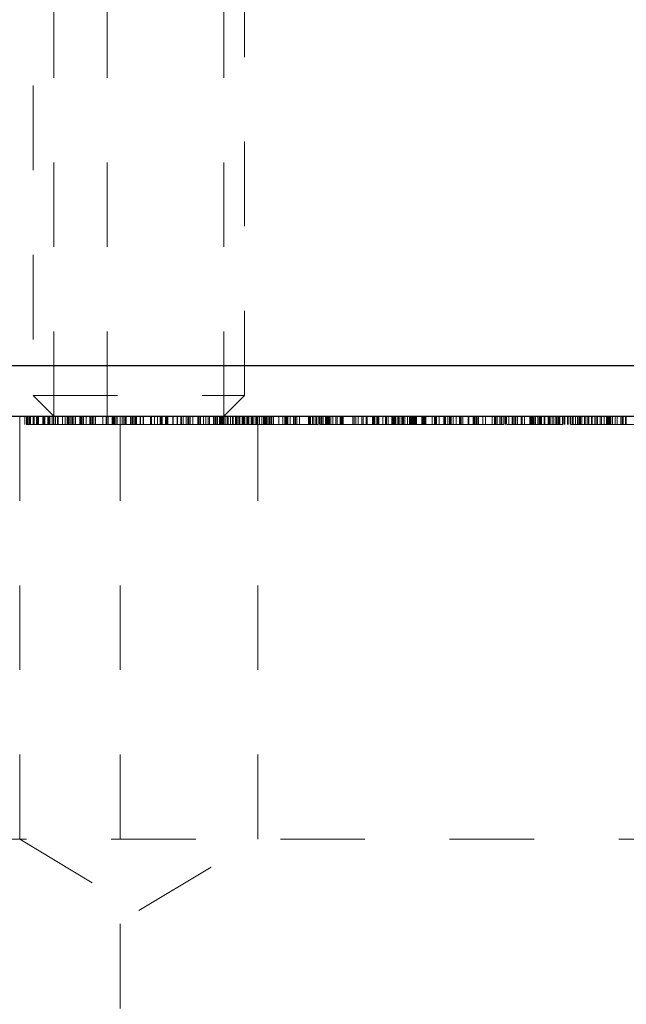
# Model space of a CAD drawing. Header units: inches. Extents: x 1802 to 2468, y -253 to -72.
# Tile 280 of 570: x 2077.386 to 2078.103, y -115.892 to -114.728. Entities that reach past the tile are written whole.
import ezdxf

# ---------------------------------------------------------------- set-up
doc = ezdxf.new("R2010")
doc.units = ezdxf.units.IN
doc.header["$LTSCALE"] = 0.5
doc.header["$MEASUREMENT"] = 0
doc.linetypes.add('HIDDEN', pattern=[0.225, 0.15, -0.075])
for name, color, linetype in [('DIE-M-S3', 8, 'Continuous'), ('DSS-M-S', 53, 'Continuous'), ('SVD-M-S', 8, 'Continuous')]:
    doc.layers.add(name, color=color, linetype=linetype)

msp = doc.modelspace()

# ---------------------------------------------------------------- linework, layer by layer
at = {"layer": 'DIE-M-S3', "linetype": 'HIDDEN', "lineweight": 18}
for p, q in [((2077.42616, -114.69667), (2077.42616, -115.19667)), ((2077.48916, -115.19667), (2077.48916, -114.69667)), ((2077.62716, -115.19667), (2077.62716, -114.69667))]:
    msp.add_line(p, q, dxfattribs=at)
at = {"layer": 'DSS-M-S', "linetype": 'Continuous', "lineweight": 25}
msp.add_line((2067.96416, -115.19667), (2085.46416, -115.19667), dxfattribs=at)
at = {"layer": 'DSS-M-S', "linetype": 'HIDDEN', "lineweight": 18}
for p, q in [((2077.38603, -115.19667), (2077.38603, -115.69667)), ((2077.39194, -115.20667), (2077.39194, -115.19667)), ((2077.39202, -115.20667), (2077.39202, -115.19667)), ((2077.39408, -115.20667), (2077.39408, -115.19667)), ((2077.39502, -115.20667), (2077.39502, -115.19667)), ((2077.39656, -115.20667), (2077.39656, -115.19667)), ((2077.39754, -115.20667), (2077.39754, -115.19667)), ((2077.3979, -115.20667), (2077.3979, -115.19667)), ((2077.39853, -115.20667), (2077.39853, -115.19667)), ((2077.40194, -115.20667), (2077.40194, -115.19667)), ((2077.40271, -115.20667), (2077.40271, -115.19667)), ((2077.40271, -115.19667), (2077.40271, -115.20667)), ((2077.40319, -115.20667), (2077.40319, -115.19667)), ((2077.40579, -115.20667), (2077.40579, -115.19667)), ((2077.40675, -115.20667), (2077.40675, -115.19667)), ((2077.40732, -115.20667), (2077.40732, -115.19667)), ((2077.40831, -115.20667), (2077.40831, -115.19667)), ((2077.41343, -115.20667), (2077.41343, -115.19667)), ((2077.41454, -115.20667), (2077.41454, -115.19667)), ((2077.41579, -115.20667), (2077.41579, -115.19667)), ((2077.41903, -115.20667), (2077.41903, -115.19667)), ((2077.41963, -115.20667), (2077.41963, -115.19667)), ((2077.4204, -115.20667), (2077.4204, -115.19667)), ((2077.42093, -115.20667), (2077.42093, -115.19667)), ((2077.42136, -115.20667), (2077.42136, -115.19667)), ((2077.42163, -115.20667), (2077.42163, -115.19667)), ((2077.42425, -115.20667), (2077.42425, -115.19667)), ((2077.42579, -115.20667), (2077.42579, -115.19667)), ((2077.42776, -115.20667), (2077.42776, -115.19667)), ((2077.42785, -115.20667), (2077.42785, -115.19667)), ((2077.42829, -115.20667), (2077.42829, -115.19667)), ((2077.4304, -115.20667), (2077.4304, -115.19667)), ((2077.43098, -115.20667), (2077.43098, -115.19667)), ((2077.43158, -115.20667), (2077.43158, -115.19667)), ((2077.43656, -115.20667), (2077.43656, -115.19667)), ((2077.43963, -115.20667), (2077.43963, -115.19667)), ((2077.44202, -115.20667), (2077.44202, -115.19667)), ((2077.44271, -115.20667), (2077.44271, -115.19667)), ((2077.44336, -115.20667), (2077.44336, -115.19667)), ((2077.44425, -115.20667), (2077.44425, -115.19667)), ((2077.44622, -115.20667), (2077.44622, -115.19667)), ((2077.44809, -115.20667), (2077.44809, -115.19667)), ((2077.44862, -115.20667), (2077.44862, -115.19667)), ((2077.44906, -115.20667), (2077.44906, -115.19667)), ((2077.45139, -115.20667), (2077.45139, -115.19667)), ((2077.45202, -115.20667), (2077.45202, -115.19667)), ((2077.45687, -115.20667), (2077.45687, -115.19667)), ((2077.45809, -115.20667), (2077.45809, -115.19667)), ((2077.45862, -115.20667), (2077.45862, -115.19667)), ((2077.45963, -115.20667), (2077.45963, -115.19667)), ((2077.46117, -115.20667), (2077.46117, -115.19667)), ((2077.46451, -115.20667), (2077.46451, -115.19667)), ((2077.46886, -115.20667), (2077.46886, -115.19667)), ((2077.46924, -115.20667), (2077.46924, -115.19667)), ((2077.46963, -115.20667), (2077.46963, -115.19667)), ((2077.47019, -115.20667), (2077.47019, -115.19667)), ((2077.4704, -115.20667), (2077.4704, -115.19667)), ((2077.47194, -115.20667), (2077.47194, -115.19667)), ((2077.47348, -115.20667), (2077.47348, -115.19667)), ((2077.47547, -115.20667), (2077.47547, -115.19667)), ((2077.48425, -115.20667), (2077.48425, -115.19667)), ((2077.48793, -115.20667), (2077.48793, -115.19667)), ((2077.48809, -115.20667), (2077.48809, -115.19667)), ((2077.48862, -115.20667), (2077.48862, -115.19667)), ((2077.48906, -115.20667), (2077.48906, -115.19667)), ((2077.4904, -115.20667), (2077.4904, -115.19667)), ((2077.49502, -115.20667), (2077.49502, -115.19667)), ((2077.49656, -115.20667), (2077.49656, -115.19667)), ((2077.4972, -115.20667), (2077.4972, -115.19667)), ((2077.49809, -115.20667), (2077.49809, -115.19667)), ((2077.49963, -115.20667), (2077.49963, -115.19667)), ((2077.50117, -115.20667), (2077.50117, -115.19667)), ((2077.50466, -117.69667), (2077.50466, -115.19667)), ((2077.50702, -115.20667), (2077.50702, -115.19667)), ((2077.50886, -115.20667), (2077.50886, -115.19667)), ((2077.5104, -115.20667), (2077.5104, -115.19667)), ((2077.51194, -115.20667), (2077.51194, -115.19667)), ((2077.51702, -115.20667), (2077.51702, -115.19667)), ((2077.51836, -115.20667), (2077.51836, -115.19667)), ((2077.51963, -115.20667), (2077.51963, -115.19667)), ((2077.52117, -115.20667), (2077.52117, -115.19667)), ((2077.52271, -115.20667), (2077.52271, -115.19667)), ((2077.52403, -115.20667), (2077.52403, -115.19667)), ((2077.52821, -115.20667), (2077.52821, -115.19667)), ((2077.52886, -115.20667), (2077.52886, -115.19667)), ((2077.53194, -115.20667), (2077.53194, -115.19667)), ((2077.5324, -115.20667), (2077.5324, -115.19667)), ((2077.54064, -115.20667), (2077.54064, -115.19667)), ((2077.54069, -115.20667), (2077.54069, -115.19667)), ((2077.54117, -115.20667), (2077.54117, -115.19667)), ((2077.54158, -115.20667), (2077.54158, -115.19667)), ((2077.54177, -115.20667), (2077.54177, -115.19667)), ((2077.54519, -115.20667), (2077.54519, -115.19667)), ((2077.54886, -115.20667), (2077.54886, -115.19667)), ((2077.55194, -115.20667), (2077.55194, -115.19667)), ((2077.55271, -115.20667), (2077.55271, -115.19667)), ((2077.55324, -115.20667), (2077.55324, -115.19667)), ((2077.55348, -115.20667), (2077.55348, -115.19667)), ((2077.55367, -115.20667), (2077.55367, -115.19667)), ((2077.55391, -115.20667), (2077.55391, -115.19667)), ((2077.55401, -115.20667), (2077.55401, -115.19667)), ((2077.55444, -115.20667), (2077.55444, -115.19667)), ((2077.55809, -115.20667), (2077.55809, -115.19667)), ((2077.55877, -115.20667), (2077.55877, -115.19667)), ((2077.55963, -115.20667), (2077.55963, -115.19667)), ((2077.55973, -115.20667), (2077.55973, -115.19667)), ((2077.56117, -115.20667), (2077.56117, -115.19667)), ((2077.56702, -115.20667), (2077.56702, -115.19667)), ((2077.56732, -115.20667), (2077.56732, -115.19667)), ((2077.57194, -115.20667), (2077.57194, -115.19667)), ((2077.57237, -115.20667), (2077.57237, -115.19667)), ((2077.57656, -115.20667), (2077.57656, -115.19667)), ((2077.57702, -115.20667), (2077.57702, -115.19667)), ((2077.57908, -115.20667), (2077.57908, -115.19667)), ((2077.58271, -115.20667), (2077.58271, -115.19667)), ((2077.58478, -115.20667), (2077.58478, -115.19667)), ((2077.58579, -115.20667), (2077.58579, -115.19667)), ((2077.58732, -115.20667), (2077.58732, -115.19667)), ((2077.5904, -115.20667), (2077.5904, -115.19667)), ((2077.59656, -115.20667), (2077.59656, -115.19667)), ((2077.59732, -115.20667), (2077.59732, -115.19667)), ((2077.59809, -115.20667), (2077.59809, -115.19667)), ((2077.59963, -115.20667), (2077.59963, -115.19667)), ((2077.60317, -115.20667), (2077.60317, -115.19667)), ((2077.60579, -115.20667), (2077.60579, -115.19667)), ((2077.60886, -115.20667), (2077.60886, -115.19667)), ((2077.6104, -115.20667), (2077.6104, -115.19667)), ((2077.61479, -115.20667), (2077.61479, -115.19667)), ((2077.61656, -115.20667), (2077.61656, -115.19667)), ((2077.61663, -115.20667), (2077.61663, -115.19667)), ((2077.61778, -115.20667), (2077.61778, -115.19667)), ((2077.61809, -115.20667), (2077.61809, -115.19667)), ((2077.6197, -115.20667), (2077.6197, -115.19667)), ((2077.62194, -115.20667), (2077.62194, -115.19667)), ((2077.62309, -115.20667), (2077.62309, -115.19667)), ((2077.62425, -115.20667), (2077.62425, -115.19667)), ((2077.6249, -115.20667), (2077.6249, -115.19667)), ((2077.62579, -115.20667), (2077.62579, -115.19667)), ((2077.62593, -115.20667), (2077.62593, -115.19667)), ((2077.62708, -115.20667), (2077.62708, -115.19667)), ((2077.62732, -115.20667), (2077.62732, -115.19667)), ((2077.62886, -115.20667), (2077.62886, -115.19667)), ((2077.63122, -115.20667), (2077.63122, -115.19667)), ((2077.63202, -115.20667), (2077.63202, -115.19667)), ((2077.63237, -115.20667), (2077.63237, -115.19667)), ((2077.63502, -115.20667), (2077.63502, -115.19667)), ((2077.6373, -115.20667), (2077.6373, -115.19667)), ((2077.63814, -115.20667), (2077.63814, -115.19667)), ((2077.64117, -115.20667), (2077.64117, -115.19667)), ((2077.64202, -115.20667), (2077.64202, -115.19667)), ((2077.64232, -115.20667), (2077.64232, -115.19667)), ((2077.64264, -115.20667), (2077.64264, -115.19667)), ((2077.64271, -115.20667), (2077.64271, -115.19667)), ((2077.64425, -115.20667), (2077.64425, -115.19667)), ((2077.64579, -115.20667), (2077.64579, -115.19667)), ((2077.64605, -115.20667), (2077.64605, -115.19667)), ((2077.64886, -115.20667), (2077.64886, -115.19667)), ((2077.64973, -115.20667), (2077.64973, -115.19667)), ((2077.65047, -115.20667), (2077.65047, -115.19667)), ((2077.65131, -115.20667), (2077.65131, -115.19667)), ((2077.65163, -115.20667), (2077.65163, -115.19667)), ((2077.65172, -115.20667), (2077.65172, -115.19667)), ((2077.65348, -115.20667), (2077.65348, -115.19667)), ((2077.65355, -115.20667), (2077.65355, -115.19667)), ((2077.65528, -115.20667), (2077.65528, -115.19667)), ((2077.65557, -115.20667), (2077.65557, -115.19667)), ((2077.65579, -115.20667), (2077.65579, -115.19667)), ((2077.65694, -115.20667), (2077.65694, -115.19667)), ((2077.65963, -115.20667), (2077.65963, -115.19667)), ((2077.65978, -115.20667), (2077.65978, -115.19667)), ((2077.66093, -115.20667), (2077.66093, -115.19667)), ((2077.66271, -115.20667), (2077.66271, -115.19667)), ((2077.66506, -115.20667), (2077.66506, -115.19667)), ((2077.66579, -115.20667), (2077.66579, -115.19667)), ((2077.66622, -115.20667), (2077.66622, -115.19667)), ((2077.66728, -115.69667), (2077.66728, -115.19667)), ((2077.66754, -115.20667), (2077.66754, -115.19667)), ((2077.66946, -115.20667), (2077.66946, -115.19667)), ((2077.67194, -115.20667), (2077.67194, -115.19667)), ((2077.67199, -115.20667), (2077.67199, -115.19667)), ((2077.67418, -115.20667), (2077.67418, -115.19667)), ((2077.67502, -115.20667), (2077.67502, -115.19667)), ((2077.67523, -115.20667), (2077.67523, -115.19667)), ((2077.67656, -115.20667), (2077.67656, -115.19667)), ((2077.67694, -115.20667), (2077.67694, -115.19667)), ((2077.67723, -115.20667), (2077.67723, -115.19667)), ((2077.67766, -115.20667), (2077.67766, -115.19667)), ((2077.67843, -115.20667), (2077.67843, -115.19667)), ((2077.6804, -115.20667), (2077.6804, -115.19667)), ((2077.68117, -115.20667), (2077.68117, -115.19667)), ((2077.68271, -115.20667), (2077.68271, -115.19667)), ((2077.68367, -115.20667), (2077.68367, -115.19667)), ((2077.6855, -115.20667), (2077.6855, -115.19667)), ((2077.68579, -115.20667), (2077.68579, -115.19667)), ((2077.69202, -115.20667), (2077.69202, -115.19667)), ((2077.69687, -115.20667), (2077.69687, -115.19667)), ((2077.6992, -115.20667), (2077.6992, -115.19667)), ((2077.69956, -115.20667), (2077.69956, -115.19667)), ((2077.70067, -115.20667), (2077.70067, -115.19667)), ((2077.70117, -115.20667), (2077.70117, -115.19667)), ((2077.70172, -115.20667), (2077.70172, -115.19667)), ((2077.70266, -115.20667), (2077.70266, -115.19667)), ((2077.70271, -115.20667), (2077.70271, -115.19667)), ((2077.70579, -115.20667), (2077.70579, -115.19667)), ((2077.70952, -115.20667), (2077.70952, -115.19667)), ((2077.70952, -115.20667), (2077.70952, -115.19667)), ((2077.7104, -115.20667), (2077.7104, -115.19667)), ((2077.71194, -115.20667), (2077.71194, -115.19667)), ((2077.71348, -115.20667), (2077.71348, -115.19667)), ((2077.71656, -115.20667), (2077.71656, -115.19667)), ((2077.72732, -115.20667), (2077.72732, -115.19667)), ((2077.72809, -115.20667), (2077.72809, -115.19667)), ((2077.72862, -115.20667), (2077.72862, -115.19667)), ((2077.72906, -115.20667), (2077.72906, -115.19667)), ((2077.72952, -115.20667), (2077.72952, -115.19667)), ((2077.73194, -115.20667), (2077.73194, -115.19667)), ((2077.73348, -115.20667), (2077.73348, -115.19667)), ((2077.73591, -115.20667), (2077.73591, -115.19667)), ((2077.73656, -115.20667), (2077.73656, -115.19667)), ((2077.73881, -115.20667), (2077.73881, -115.19667)), ((2077.74009, -115.20667), (2077.74009, -115.19667)), ((2077.74117, -115.20667), (2077.74117, -115.19667)), ((2077.74271, -115.20667), (2077.74271, -115.19667)), ((2077.74425, -115.20667), (2077.74425, -115.19667)), ((2077.74461, -115.20667), (2077.74461, -115.19667)), ((2077.74732, -115.20667), (2077.74732, -115.19667)), ((2077.74833, -115.20667), (2077.74833, -115.19667)), ((2077.74927, -115.20667), (2077.74927, -115.19667)), ((2077.7504, -115.20667), (2077.7504, -115.19667)), ((2077.75146, -115.20667), (2077.75146, -115.19667)), ((2077.75194, -115.20667), (2077.75194, -115.19667)), ((2077.75348, -115.20667), (2077.75348, -115.19667)), ((2077.75595, -115.20667), (2077.75595, -115.19667)), ((2077.75963, -115.20667), (2077.75963, -115.19667)), ((2077.76117, -115.20667), (2077.76117, -115.19667)), ((2077.76468, -115.20667), (2077.76468, -115.19667)), ((2077.76478, -115.20667), (2077.76478, -115.19667)), ((2077.76521, -115.20667), (2077.76521, -115.19667)), ((2077.7654, -115.20667), (2077.7654, -115.19667)), ((2077.76646, -115.20667), (2077.76646, -115.19667)), ((2077.76694, -115.20667), (2077.76694, -115.19667)), ((2077.76742, -115.20667), (2077.76742, -115.19667)), ((2077.76809, -115.20667), (2077.76809, -115.19667)), ((2077.77963, -115.20667), (2077.77963, -115.19667)), ((2077.78117, -115.20667), (2077.78117, -115.19667)), ((2077.78314, -115.20667), (2077.78314, -115.19667)), ((2077.78579, -115.20667), (2077.78579, -115.19667)), ((2077.7904, -115.20667), (2077.7904, -115.19667)), ((2077.79194, -115.20667), (2077.79194, -115.19667)), ((2077.79555, -115.20667), (2077.79555, -115.19667)), ((2077.79656, -115.20667), (2077.79656, -115.19667)), ((2077.80302, -115.20667), (2077.80302, -115.19667)), ((2077.80348, -115.20667), (2077.80348, -115.19667)), ((2077.80458, -115.20667), (2077.80458, -115.19667)), ((2077.80531, -115.20667), (2077.80531, -115.19667)), ((2077.80732, -115.20667), (2077.80732, -115.19667)), ((2077.80886, -115.20667), (2077.80886, -115.19667)), ((2077.8098, -115.20667), (2077.8098, -115.19667)), ((2077.8104, -115.20667), (2077.8104, -115.19667)), ((2077.81502, -115.20667), (2077.81502, -115.19667)), ((2077.81809, -115.20667), (2077.81809, -115.19667)), ((2077.81853, -115.20667), (2077.81853, -115.19667)), ((2077.81862, -115.20667), (2077.81862, -115.19667)), ((2077.81906, -115.20667), (2077.81906, -115.19667)), ((2077.81963, -115.20667), (2077.81963, -115.19667)), ((2077.82124, -115.20667), (2077.82124, -115.19667)), ((2077.82579, -115.20667), (2077.82579, -115.19667)), ((2077.82624, -115.20667), (2077.82624, -115.19667)), ((2077.82641, -115.20667), (2077.82641, -115.19667)), ((2077.82778, -115.20667), (2077.82778, -115.19667)), ((2077.82886, -115.20667), (2077.82886, -115.19667)), ((2077.82922, -115.20667), (2077.82922, -115.19667)), ((2077.8304, -115.20667), (2077.8304, -115.19667)), ((2077.83271, -115.20667), (2077.83271, -115.19667)), ((2077.83348, -115.20667), (2077.83348, -115.19667)), ((2077.83437, -115.20667), (2077.83437, -115.19667)), ((2077.83699, -115.20667), (2077.83699, -115.19667)), ((2077.83855, -115.20667), (2077.83855, -115.19667)), ((2077.83886, -115.20667), (2077.83886, -115.19667)), ((2077.83958, -115.20667), (2077.83958, -115.19667)), ((2077.84112, -115.20667), (2077.84112, -115.19667)), ((2077.84117, -115.20667), (2077.84117, -115.19667)), ((2077.84425, -115.20667), (2077.84425, -115.19667)), ((2077.8468, -115.20667), (2077.8468, -115.19667)), ((2077.84773, -115.20667), (2077.84773, -115.19667)), ((2077.84829, -115.20667), (2077.84829, -115.19667)), ((2077.84939, -115.20667), (2077.84939, -115.19667)), ((2077.84992, -115.20667), (2077.84992, -115.19667)), ((2077.85002, -115.20667), (2077.85002, -115.19667)), ((2077.8504, -115.20667), (2077.8504, -115.19667)), ((2077.85156, -115.20667), (2077.85156, -115.19667)), ((2077.85271, -115.20667), (2077.85271, -115.19667)), ((2077.85348, -115.20667), (2077.85348, -115.19667)), ((2077.85442, -115.20667), (2077.85442, -115.19667)), ((2077.85502, -115.20667), (2077.85502, -115.19667)), ((2077.86117, -115.20667), (2077.86117, -115.19667)), ((2077.86247, -115.20667), (2077.86247, -115.19667)), ((2077.86271, -115.20667), (2077.86271, -115.19667)), ((2077.86314, -115.20667), (2077.86314, -115.19667)), ((2077.86324, -115.20667), (2077.86324, -115.19667)), ((2077.86367, -115.20667), (2077.86367, -115.19667)), ((2077.86425, -115.20667), (2077.86425, -115.19667)), ((2077.86492, -115.20667), (2077.86492, -115.19667)), ((2077.86579, -115.20667), (2077.86579, -115.19667)), ((2077.86588, -115.20667), (2077.86588, -115.19667)), ((2077.87348, -115.20667), (2077.87348, -115.19667)), ((2077.87619, -115.20667), (2077.87619, -115.19667)), ((2077.87732, -115.20667), (2077.87732, -115.19667)), ((2077.87754, -115.20667), (2077.87754, -115.19667)), ((2077.87809, -115.20667), (2077.87809, -115.19667)), ((2077.87862, -115.20667), (2077.87862, -115.19667)), ((2077.8816, -115.20667), (2077.8816, -115.19667)), ((2077.88732, -115.20667), (2077.88732, -115.19667)), ((2077.88764, -115.20667), (2077.88764, -115.19667)), ((2077.88809, -115.20667), (2077.88809, -115.19667)), ((2077.88886, -115.20667), (2077.88886, -115.19667)), ((2077.8892, -115.20667), (2077.8892, -115.19667)), ((2077.89188, -115.20667), (2077.89188, -115.19667)), ((2077.89401, -115.20667), (2077.89401, -115.19667)), ((2077.89502, -115.20667), (2077.89502, -115.19667)), ((2077.89579, -115.20667), (2077.89579, -115.19667)), ((2077.89809, -115.20667), (2077.89809, -115.19667)), ((2077.90163, -115.20667), (2077.90163, -115.19667)), ((2077.90579, -115.20667), (2077.90579, -115.19667)), ((2077.90656, -115.20667), (2077.90656, -115.19667)), ((2077.90708, -115.20667), (2077.90708, -115.19667)), ((2077.90732, -115.20667), (2077.90732, -115.19667)), ((2077.90752, -115.20667), (2077.90752, -115.19667)), ((2077.90983, -115.20667), (2077.90983, -115.19667)), ((2077.91579, -115.20667), (2077.91579, -115.19667)), ((2077.91631, -115.20667), (2077.91631, -115.19667)), ((2077.91675, -115.20667), (2077.91675, -115.19667)), ((2077.92194, -115.20667), (2077.92194, -115.19667)), ((2077.92271, -115.20667), (2077.92271, -115.19667)), ((2077.92336, -115.20667), (2077.92336, -115.19667)), ((2077.92348, -115.20667), (2077.92348, -115.19667)), ((2077.9242, -115.20667), (2077.9242, -115.19667)), ((2077.92425, -115.20667), (2077.92425, -115.19667)), ((2077.92574, -115.20667), (2077.92574, -115.19667)), ((2077.92675, -115.20667), (2077.92675, -115.19667)), ((2077.92831, -115.20667), (2077.92831, -115.19667)), ((2077.93343, -115.20667), (2077.93343, -115.19667)), ((2077.93656, -115.20667), (2077.93656, -115.19667)), ((2077.94425, -115.20667), (2077.94425, -115.19667)), ((2077.94451, -115.20667), (2077.94451, -115.19667)), ((2077.94708, -115.20667), (2077.94708, -115.19667)), ((2077.94732, -115.20667), (2077.94732, -115.19667)), ((2077.94886, -115.20667), (2077.94886, -115.19667)), ((2077.95019, -115.20667), (2077.95019, -115.19667)), ((2077.95342, -115.20667), (2077.95342, -115.19667)), ((2077.95502, -115.20667), (2077.95502, -115.19667)), ((2077.95576, -115.20667), (2077.95576, -115.19667)), ((2077.95809, -115.20667), (2077.95809, -115.19667)), ((2077.95963, -115.20667), (2077.95963, -115.19667)), ((2077.96079, -115.20667), (2077.96079, -115.19667)), ((2077.9611, -115.20667), (2077.9611, -115.19667)), ((2077.96425, -115.20667), (2077.96425, -115.19667)), ((2077.96793, -115.20667), (2077.96793, -115.19667)), ((2077.96886, -115.20667), (2077.96886, -115.19667)), ((2077.9704, -115.20667), (2077.9704, -115.19667)), ((2077.97194, -115.20667), (2077.97194, -115.19667)), ((2077.97374, -115.20667), (2077.97374, -115.19667)), ((2077.97393, -115.20667), (2077.97393, -115.19667)), ((2077.97439, -115.20667), (2077.97439, -115.19667)), ((2077.97865, -115.20667), (2077.97865, -115.19667)), ((2077.97963, -115.20667), (2077.97963, -115.19667)), ((2077.98271, -115.20667), (2077.98271, -115.19667)), ((2077.98898, -115.20667), (2077.98898, -115.19667)), ((2077.98934, -115.20667), (2077.98934, -115.19667)), ((2077.9904, -115.20667), (2077.9904, -115.19667)), ((2077.99062, -115.20667), (2077.99062, -115.19667)), ((2077.99076, -115.20667), (2077.99076, -115.19667)), ((2077.99188, -115.20667), (2077.99188, -115.19667)), ((2077.99264, -115.20667), (2077.99264, -115.19667)), ((2077.99377, -115.20667), (2077.99377, -115.19667)), ((2077.99502, -115.20667), (2077.99502, -115.19667)), ((2077.9954, -115.20667), (2077.9954, -115.19667)), ((2077.99831, -115.20667), (2077.99831, -115.19667)), ((2077.99886, -115.20667), (2077.99886, -115.19667)), ((2078.00031, -115.20667), (2078.00031, -115.19667)), ((2078.00074, -115.20667), (2078.00074, -115.19667)), ((2078.00117, -115.20667), (2078.00117, -115.19667)), ((2078.00151, -115.20667), (2078.00151, -115.19667)), ((2078.00271, -115.20667), (2078.00271, -115.19667)), ((2078.00579, -115.20667), (2078.00579, -115.19667)), ((2078.00675, -115.20667), (2078.00675, -115.19667)), ((2078.0104, -115.20667), (2078.0104, -115.19667)), ((2078.01115, -115.20667), (2078.01115, -115.19667)), ((2078.01194, -115.20667), (2078.01194, -115.19667)), ((2078.01271, -115.20667), (2078.01271, -115.19667)), ((2078.01285, -115.20667), (2078.01285, -115.19667)), ((2078.01509, -115.20667), (2078.01509, -115.19667)), ((2078.01711, -115.20667), (2078.01711, -115.19667)), ((2078.01963, -115.20667), (2078.01963, -115.19667)), ((2078.01994, -115.20667), (2078.01994, -115.19667)), ((2078.02117, -115.20667), (2078.02117, -115.19667)), ((2078.02271, -115.20667), (2078.02271, -115.19667)), ((2078.02374, -115.20667), (2078.02374, -115.19667)), ((2078.02425, -115.20667), (2078.02425, -115.19667)), ((2078.02732, -115.20667), (2078.02732, -115.19667)), ((2078.02908, -115.20667), (2078.02908, -115.19667)), ((2078.0304, -115.20667), (2078.0304, -115.19667)), ((2078.03348, -115.20667), (2078.03348, -115.19667)), ((2078.03502, -115.20667), (2078.03502, -115.19667)), ((2078.03677, -115.20667), (2078.03677, -115.19667)), ((2078.03877, -115.20667), (2078.03877, -115.19667)), ((2078.0392, -115.20667), (2078.0392, -115.19667)), ((2078.03963, -115.20667), (2078.03963, -115.19667)), ((2078.03997, -115.20667), (2078.03997, -115.19667)), ((2078.04271, -115.20667), (2078.04271, -115.19667)), ((2078.04521, -115.20667), (2078.04521, -115.19667)), ((2078.04521, -115.20667), (2078.04521, -115.19667)), ((2078.04579, -115.20667), (2078.04579, -115.19667)), ((2078.04732, -115.20667), (2078.04732, -115.19667)), ((2078.04745, -115.20667), (2078.04745, -115.19667)), ((2078.04789, -115.20667), (2078.04789, -115.19667)), ((2078.04881, -115.20667), (2078.04881, -115.19667)), ((2078.0504, -115.20667), (2078.0504, -115.19667)), ((2078.05348, -115.20667), (2078.05348, -115.19667)), ((2078.05502, -115.20667), (2078.05502, -115.19667)), ((2078.05747, -115.20667), (2078.05747, -115.19667)), ((2078.05809, -115.20667), (2078.05809, -115.19667)), ((2078.05841, -115.20667), (2078.05841, -115.19667)), ((2078.05872, -115.20667), (2078.05872, -115.19667)), ((2078.06172, -115.20667), (2078.06172, -115.19667)), ((2078.0622, -115.20667), (2078.0622, -115.19667)), ((2078.06271, -115.20667), (2078.06271, -115.19667)), ((2078.06579, -115.20667), (2078.06579, -115.19667)), ((2078.06732, -115.20667), (2078.06732, -115.19667)), ((2078.06886, -115.20667), (2078.06886, -115.19667)), ((2078.07194, -115.20667), (2078.07194, -115.19667)), ((2078.07348, -115.20667), (2078.07348, -115.19667)), ((2078.07369, -115.20667), (2078.07369, -115.19667)), ((2078.07656, -115.20667), (2078.07656, -115.19667)), ((2078.07946, -115.20667), (2078.07946, -115.19667)), ((2078.07963, -115.20667), (2078.07963, -115.19667)), ((2078.08035, -115.20667), (2078.08035, -115.19667)), ((2078.08091, -115.20667), (2078.08091, -115.19667)), ((2078.08139, -115.20667), (2078.08139, -115.19667)), ((2078.08146, -115.20667), (2078.08146, -115.19667)), ((2078.08271, -115.20667), (2078.08271, -115.19667)), ((2078.08338, -115.20667), (2078.08338, -115.19667)), ((2078.08381, -115.20667), (2078.08381, -115.19667)), ((2078.08458, -115.20667), (2078.08458, -115.19667)), ((2078.08656, -115.20667), (2078.08656, -115.19667)), ((2078.08982, -115.20667), (2078.08982, -115.19667)), ((2078.09208, -115.20667), (2078.09208, -115.19667)), ((2078.09656, -115.20667), (2078.09656, -115.19667)), ((2078.09809, -115.20667), (2078.09809, -115.19667)), ((2078.09901, -115.20667), (2078.09901, -115.19667)), ((2078.10194, -115.20667), (2078.10194, -115.19667)), ((2078.10247, -115.20667), (2078.10247, -115.19667)), ((2078.10271, -115.20667), (2078.10271, -115.19667)), ((2078.1029, -115.20667), (2078.1029, -115.19667)), ((2077.45687, -115.20667), (2077.45797, -115.20667)), ((2077.49963, -115.20667), (2077.46117, -115.20667)), ((2077.48425, -115.20667), (2077.48264, -115.20667)), ((2077.5104, -115.20667), (2077.49963, -115.20667)), ((2077.52886, -115.20667), (2077.5104, -115.20667)), ((2077.53194, -115.20667), (2077.52886, -115.20667)), ((2077.54117, -115.20667), (2077.53194, -115.20667)), ((2077.59809, -115.20667), (2077.54117, -115.20667)), ((2077.6104, -115.20667), (2077.59809, -115.20667)), ((2077.61809, -115.20667), (2077.6104, -115.20667)), ((2077.65528, -115.20667), (2077.61809, -115.20667)), ((2077.71656, -115.20667), (2077.70271, -115.20667)), ((2077.72732, -115.20667), (2077.71656, -115.20667)), ((2077.73591, -115.20667), (2077.72732, -115.20667)), ((2077.73892, -115.20667), (2077.73591, -115.20667)), ((2077.80886, -115.20667), (2077.74117, -115.20667)), ((2077.8104, -115.20667), (2077.80886, -115.20667)), ((2077.81502, -115.20667), (2077.8104, -115.20667)), ((2077.82579, -115.20667), (2077.81502, -115.20667)), ((2077.8304, -115.20667), (2077.82579, -115.20667)), ((2077.84117, -115.20667), (2077.8304, -115.20667)), ((2077.83892, -115.20667), (2077.83437, -115.20667)), ((2077.84992, -115.20667), (2077.84117, -115.20667)), ((2077.89401, -115.20667), (2077.84992, -115.20667)), ((2077.90732, -115.20667), (2077.89401, -115.20667)), ((2077.9242, -115.20667), (2077.90732, -115.20667)), ((2077.91885, -115.20667), (2077.90752, -115.20667)), ((2077.92574, -115.20667), (2077.9242, -115.20667)), ((2077.95809, -115.20667), (2077.92574, -115.20667)), ((2077.9904, -115.20667), (2077.96425, -115.20667)), ((2078.00117, -115.20667), (2077.9904, -115.20667)), ((2078.02732, -115.20667), (2078.00117, -115.20667)), ((2078.04732, -115.20667), (2078.03729, -115.20667)), ((2075.49403, -115.69667), (2082.71416, -115.69667)), ((2077.38603, -115.69667), (2077.52666, -115.78117)), ((2077.52666, -115.78117), (2077.66728, -115.69667))]:
    msp.add_line(p, q, dxfattribs=at)
for points, knots in [([(2077.43158, -115.20667), (2077.42702, -115.20667), (2077.41791, -115.20667), (2077.40644, -115.20667), (2077.39802, -115.20667), (2077.39539, -115.20667), (2077.39408, -115.20667)], [0, 0, 0, 0, 0.2802208, 0.5599142, 0.7799519, 1, 1, 1, 1]), ([(2077.46886, -115.20667), (2077.46876, -115.20667), (2077.46856, -115.20667), (2077.46132, -115.20667), (2077.44735, -115.20667), (2077.43684, -115.20667), (2077.43158, -115.20667)], [0, 0, 0, 0, 0.2816547, 0.5601107, 0.7800798, 1, 1, 1, 1]), ([(2077.71656, -115.20667), (2077.71568, -115.20667), (2077.71393, -115.20667), (2077.69838, -115.20667), (2077.67653, -115.20667), (2077.66238, -115.20667), (2077.65528, -115.20667)], [0, 0, 0, 0, 0.280124, 0.5592478, 0.7788365, 1, 1, 1, 1]), ([(2077.95736, -115.20667), (2077.95687, -115.20667), (2077.94732, -115.20667), (2077.94811, -115.20667), (2077.94886, -115.20667)], [0, 0, 0, 0, 0.0515249, 1, 1, 1, 1]), ([(2077.9704, -115.20667), (2077.9701, -115.20667), (2077.96976, -115.20667), (2077.96288, -115.20667), (2077.96191, -115.20667)], [0, 0, 0, 0, 0.8583583, 1, 1, 1, 1]), ([(2078.1029, -115.20667), (2078.0936, -115.20667), (2078.07501, -115.20667), (2078.05432, -115.20667), (2078.04157, -115.20667), (2078.04028, -115.20667), (2078.03963, -115.20667)], [0, 0, 0, 0, 0.27966329, 0.55935394, 0.77963639, 1, 1, 1, 1]), ([(2078.16579, -115.20667), (2078.16473, -115.20667), (2078.16262, -115.20667), (2078.14553, -115.20667), (2078.12484, -115.20667), (2078.11022, -115.20667), (2078.1029, -115.20667)], [0, 0, 0, 0, 0.2796304, 0.5593429, 0.7795972, 1, 1, 1, 1])]:
    msp.add_open_spline(points, degree=3, knots=knots, dxfattribs=at)
at = {"layer": 'SVD-M-S', "linetype": 'HIDDEN', "lineweight": 18}
for p, q in [((2077.40166, -114.20598), (2077.40166, -115.17217)), ((2077.65166, -115.17217), (2077.65166, -114.20598)), ((2077.40166, -115.17217), (2077.65166, -115.17217)), ((2077.40166, -115.17217), (2077.42616, -115.19667)), ((2077.62716, -115.19667), (2077.65166, -115.17217))]:
    msp.add_line(p, q, dxfattribs=at)
at = {"layer": 'SVD-M-S', "linetype": 'Continuous', "lineweight": 25}
msp.add_line((2076.0879, -115.13667), (2079.99554, -115.13667), dxfattribs=at)

doc.saveas('drawing.dxf')
